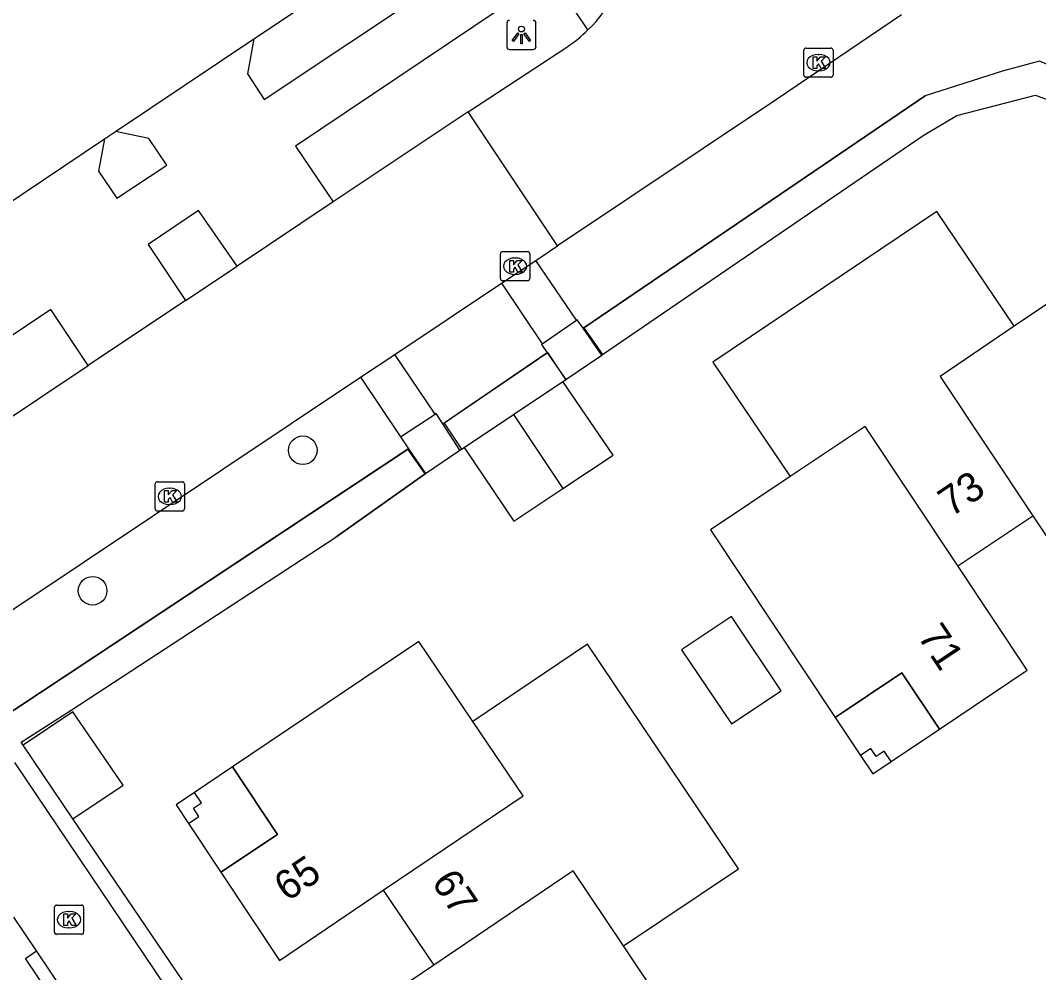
# Model space of a CAD drawing. Extents: x 158797 to 159887, y 384318 to 385255.
# Drawn here: x 159001.4 to 159036.2, y 384779 to 384811.56 of the extents above; entities that cross this region are included whole.
import ezdxf

# ---------------------------------------------------------------- set-up
doc = ezdxf.new("R2010")
doc.units = 0
for name, color, linetype in [('IMGEO_Boom', 7, 'Continuous'), ('IMGEO_Groenvoorziening', 7, 'Continuous'), ('IMGEO_Haag', 7, 'Continuous'), ('IMGEO_Kolk', 7, 'Continuous'), ('IMGEO_Lichtpunt', 7, 'Continuous'), ('IMGEO_Pand', 7, 'Continuous'), ('IMGEO_Pand_nummerreeks', 7, 'Continuous'), ('IMGEO_Pand_overbouw', 7, 'Continuous'), ('IMGEO_Rijbaan_lokaal_open', 7, 'Continuous'), ('IMGEO_Voetpad_halfverhard', 7, 'Continuous'), ('IMGEO_Voetpad_op_trap', 7, 'Continuous'), ('IMGEO_Voetpad_open', 7, 'Continuous')]:
    doc.layers.add(name, color=color, linetype=linetype)

msp = doc.modelspace()

# ---------------------------------------------------------------- linework, layer by layer
at = {"layer": 'IMGEO_Boom'}
for centre in [(159011.051, 384796.86), (159003.866, 384792.057)]:
    msp.add_circle(centre, 0.489, dxfattribs=at)
at = {"layer": 'IMGEO_Groenvoorziening'}
for points in [[(159009.377, 384810.926), (159017.413, 384816.287)], [(159020.652, 384801.049), (159032.324, 384808.976)], [(159004.276, 384807.505), (159004.651, 384807.756)], [(159021.296, 384800.132), (159032.252, 384807.623)], [(159020.629, 384801.033), (159020.652, 384801.049)], [(159015.841, 384797.76), (159019.404, 384800.195)], [(159021.272, 384800.116), (159021.296, 384800.132)], [(159019.944, 384799.207), (159020.038, 384799.279)], [(159000.358, 384787.442), (159014.663, 384796.914)], [(159016.423, 384796.864), (159016.474, 384796.898)], [(159016.474, 384796.898), (159016.566, 384796.959)], [(159015.233, 384796.058), (159012.184, 384793.891)], [(159015.24, 384796.063), (159015.233, 384796.058)]]:
    msp.add_lwpolyline(points, dxfattribs=at)
at = {"layer": 'IMGEO_Haag'}
for points in [[(159054.94, 384785.511), (159048.388, 384795.478), (159039.921, 384807.879), (159038.383, 384809.274), (159036.23, 384810.161), (159035.003, 384809.839), (159032.324, 384808.976)], [(159032.324, 384808.976), (159020.652, 384801.049), (159020.652, 384801.049)], [(159032.252, 384807.623), (159033.406, 384808.303), (159036.091, 384809.007), (159037.9, 384808.326), (159039.065, 384807.197), (159040.826, 384804.435), (159042.242, 384802.291)], [(159021.296, 384800.132), (159021.296, 384800.132), (159032.252, 384807.623)], [(159020.652, 384801.049), (159021.296, 384800.132)], [(159019.404, 384800.195), (159015.887, 384797.791), (159016.474, 384796.898)], [(159020.044, 384799.283), (159019.421, 384800.206), (159019.404, 384800.195)], [(159019.944, 384799.207), (159020.048, 384799.278), (159020.044, 384799.283)], [(159015.233, 384796.058), (159014.641, 384796.899), (159000.358, 384787.442)], [(159016.474, 384796.898), (159016.474, 384796.897), (159016.566, 384796.959)], [(159012.184, 384793.891), (159015.234, 384796.057), (159015.233, 384796.058)], [(159001.494, 384786.781), (159001.428, 384786.879), (159003.129, 384787.978), (159012.184, 384793.891)], [(159007.472, 384776.86), (159007.966, 384777.23), (159003.196, 384784.257)], [(159006.698, 384772.664), (159006.306, 384772.45), (159001.572, 384779.478), (159001.953, 384779.747)]]:
    msp.add_lwpolyline(points, dxfattribs=at)
at = {"layer": 'IMGEO_Kolk'}
for p, q in [((159028.174, 384809.686), (159028.174, 384810.538)), ((159028.249, 384810.612), (159029.101, 384810.612)), ((159028.662, 384810.392), (159028.687, 384810.392)), ((159029.175, 384810.538), (159029.175, 384809.686)), ((159028.685, 384809.832), (159028.66, 384809.832)), ((159029.101, 384809.612), (159028.249, 384809.612)), ((159017.806, 384802.728), (159017.806, 384803.58)), ((159017.881, 384803.654), (159018.733, 384803.654)), ((159018.294, 384803.434), (159018.319, 384803.434)), ((159018.807, 384803.58), (159018.807, 384802.728)), ((159018.317, 384802.874), (159018.292, 384802.874)), ((159018.733, 384802.654), (159017.881, 384802.654)), ((159006.082, 384795.783), (159006.934, 384795.783)), ((159006.007, 384794.857), (159006.007, 384795.709)), ((159006.495, 384795.563), (159006.52, 384795.563)), ((159007.008, 384795.709), (159007.008, 384794.857)), ((159006.934, 384794.783), (159006.082, 384794.783)), ((159006.518, 384795.003), (159006.493, 384795.003)), ((159002.56, 384780.384), (159002.56, 384781.236)), ((159002.635, 384781.31), (159003.487, 384781.31)), ((159003.561, 384781.236), (159003.561, 384780.384)), ((159003.048, 384781.09), (159003.073, 384781.09)), ((159003.071, 384780.53), (159003.046, 384780.53)), ((159003.487, 384780.31), (159002.635, 384780.31))]:
    msp.add_line(p, q, dxfattribs=at)
for points in [[(159028.174, 384809.686), (159028.174, 384810.538)], [(159028.249, 384810.612), (159029.101, 384810.612)], [(159029.175, 384810.538), (159029.175, 384809.686)], [(159028.495, 384810.312), (159028.618, 384810.312), (159028.618, 384810.161), (159028.748, 384810.312), (159028.912, 384810.312), (159028.766, 384810.161), (159028.919, 384809.912), (159028.767, 384809.912), (159028.682, 384810.076), (159028.618, 384810.009), (159028.618, 384809.912), (159028.495, 384809.912), (159028.495, 384810.312)], [(159029.101, 384809.612), (159028.249, 384809.612)], [(159017.806, 384802.728), (159017.806, 384803.58)], [(159017.881, 384803.654), (159018.733, 384803.654)], [(159018.807, 384803.58), (159018.807, 384802.728)], [(159018.127, 384803.354), (159018.25, 384803.354), (159018.25, 384803.203), (159018.38, 384803.354), (159018.544, 384803.354), (159018.398, 384803.203), (159018.551, 384802.954), (159018.399, 384802.954), (159018.314, 384803.118), (159018.25, 384803.051), (159018.25, 384802.954), (159018.127, 384802.954), (159018.127, 384803.354)], [(159018.733, 384802.654), (159017.881, 384802.654)], [(159006.082, 384795.783), (159006.934, 384795.783)], [(159006.007, 384794.857), (159006.007, 384795.709)], [(159006.328, 384795.483), (159006.451, 384795.483), (159006.451, 384795.332), (159006.581, 384795.483), (159006.745, 384795.483), (159006.599, 384795.332), (159006.752, 384795.083), (159006.6, 384795.083), (159006.515, 384795.247), (159006.451, 384795.18), (159006.451, 384795.083), (159006.328, 384795.083), (159006.328, 384795.483)], [(159007.008, 384795.709), (159007.008, 384794.857)], [(159006.934, 384794.783), (159006.082, 384794.783)], [(159002.56, 384780.384), (159002.56, 384781.236)], [(159002.635, 384781.31), (159003.487, 384781.31)], [(159003.561, 384781.236), (159003.561, 384780.384)], [(159002.881, 384781.01), (159003.004, 384781.01), (159003.004, 384780.859), (159003.134, 384781.01), (159003.298, 384781.01), (159003.152, 384780.859), (159003.305, 384780.61), (159003.153, 384780.61), (159003.068, 384780.774), (159003.004, 384780.707), (159003.004, 384780.61), (159002.881, 384780.61), (159002.881, 384781.01)], [(159003.487, 384780.31), (159002.635, 384780.31)]]:
    msp.add_lwpolyline(points, dxfattribs=at)
for centre, start, end in [((159028.251, 384810.536), 91.552, 178.448), ((159028.251, 384810.536), 91.552, 178.448), ((159029.099, 384810.536), 1.552, 88.448), ((159029.099, 384810.536), 1.552, 88.448), ((159028.251, 384809.688), 181.552, 268.448), ((159028.251, 384809.688), 181.552, 268.448), ((159029.099, 384809.688), 271.552, 358.448), ((159029.099, 384809.688), 271.552, 358.448), ((159017.883, 384803.578), 91.552, 178.448), ((159017.883, 384803.578), 91.552, 178.448), ((159018.731, 384803.578), 1.552, 88.448), ((159018.731, 384803.578), 1.552, 88.448), ((159017.883, 384802.73), 181.552, 268.448), ((159017.883, 384802.73), 181.552, 268.448), ((159018.731, 384802.73), 271.552, 358.448), ((159018.731, 384802.73), 271.552, 358.448), ((159006.084, 384795.707), 91.552, 178.448), ((159006.084, 384795.707), 91.552, 178.448), ((159006.932, 384795.707), 1.552, 88.448), ((159006.932, 384795.707), 1.552, 88.448), ((159006.084, 384794.859), 181.552, 268.448), ((159006.084, 384794.859), 181.552, 268.448), ((159006.932, 384794.859), 271.552, 358.448), ((159006.932, 384794.859), 271.552, 358.448), ((159002.637, 384781.234), 91.552, 178.448), ((159002.637, 384781.234), 91.552, 178.448), ((159003.485, 384781.234), 1.552, 88.448), ((159003.485, 384781.234), 1.552, 88.448), ((159002.637, 384780.386), 181.552, 268.448), ((159002.637, 384780.386), 181.552, 268.448), ((159003.485, 384780.386), 271.552, 358.448), ((159003.485, 384780.386), 271.552, 358.448)]:
    msp.add_arc(centre, 0.0765, start, end, dxfattribs=at)
for centre, major_axis, ratio, start_param, end_param in [((159028.661, 384810.112), (-0.387, 0.002), 0.722429, 4.712389, 7.853982), ((159028.686, 384810.112), (-0.39, 0.002), 0.717154, 1.570796, 4.712389), ((159018.293, 384803.154), (-0.387, 0.002), 0.722429, 4.712389, 7.853982), ((159018.318, 384803.154), (-0.39, 0.002), 0.717154, 1.570796, 4.712389), ((159006.494, 384795.283), (-0.387, 0.002), 0.722429, 4.712389, 7.853982), ((159006.519, 384795.283), (-0.39, 0.002), 0.717154, 1.570796, 4.712389), ((159003.047, 384780.81), (-0.387, 0.002), 0.722429, 4.712389, 7.853982), ((159003.072, 384780.81), (-0.39, 0.002), 0.717154, 1.570796, 4.712389)]:
    msp.add_ellipse(centre, major_axis=major_axis, ratio=ratio, start_param=start_param, end_param=end_param, dxfattribs=at)
at = {"layer": 'IMGEO_Lichtpunt'}
for p, q in [((159018.025, 384811.464), (159018.025, 384810.657)), ((159018.025, 384811.464), (159018.025, 384810.657)), ((159019.021, 384810.657), (159019.021, 384811.464)), ((159019.021, 384810.657), (159019.021, 384811.464)), ((159018.119, 384810.563), (159018.927, 384810.563)), ((159018.119, 384810.563), (159018.927, 384810.563))]:
    msp.add_line(p, q, dxfattribs=at)
for points in [[(159018.399, 384811.128), (159018.438, 384811.1), (159018.25, 384810.838), (159018.212, 384810.865), (159018.399, 384811.128)], [(159018.501, 384811.08), (159018.548, 384811.08), (159018.548, 384810.758), (159018.501, 384810.758), (159018.501, 384811.08)], [(159018.611, 384811.1), (159018.649, 384811.127), (159018.836, 384810.865), (159018.797, 384810.837), (159018.611, 384811.1)]]:
    msp.add_lwpolyline(points, dxfattribs=at)
msp.add_circle((159018.524, 384811.262), 0.0994, dxfattribs=at)
for centre, start, end in [((159018.119, 384811.464), 90, 180), ((159018.119, 384811.464), 90, 180), ((159018.927, 384811.464), 0, 90), ((159018.927, 384811.464), 0, 90), ((159018.119, 384810.657), 180, 270), ((159018.119, 384810.657), 180, 270), ((159018.927, 384810.657), 270, 0), ((159018.927, 384810.657), 270, 360)]:
    msp.add_arc(centre, 0.0946, start, end, dxfattribs=at)
at = {"layer": 'IMGEO_Pand'}
for points in [[(159035.367, 384801.1), (159032.717, 384805.025), (159025.068, 384799.867), (159027.704, 384795.959)], [(159036.001, 384794.621), (159037.117, 384792.943), (159038.371, 384791.056), (159041.411, 384793.097), (159040.118, 384795.024), (159042.389, 384796.548), (159038.091, 384802.94), (159035.367, 384801.1)], [(159035.367, 384801.1), (159032.832, 384799.388), (159036.001, 384794.621)], [(159018.255, 384798.083), (159019.944, 384799.207)], [(159019.942, 384795.548), (159021.654, 384796.689), (159019.944, 384799.207)], [(159016.566, 384796.959), (159018.255, 384798.083)], [(159018.255, 384798.083), (159019.942, 384795.548)], [(159033.442, 384792.905), (159030.269, 384797.677), (159027.704, 384795.959)], [(159016.566, 384796.959), (159018.267, 384794.431), (159019.942, 384795.548)], [(159027.704, 384795.959), (159024.981, 384794.136), (159029.248, 384787.727), (159031.53, 384789.246), (159032.809, 384787.324), (159035.813, 384789.339), (159033.442, 384792.905)], [(159033.442, 384792.905), (159036.001, 384794.621)], [(159025.706, 384791.179), (159023.996, 384790.039), (159025.699, 384787.507), (159027.397, 384788.639), (159025.706, 384791.179)], [(159016.863, 384787.589), (159015.019, 384790.32), (159008.645, 384786.031), (159010.181, 384783.723), (159008.249, 384782.438), (159010.258, 384779.42), (159013.803, 384781.818)], [(159022.012, 384779.912), (159025.946, 384782.554), (159020.783, 384790.227), (159016.863, 384787.589)], [(159003.196, 384784.257), (159004.913, 384785.406), (159003.196, 384787.922), (159001.494, 384786.781)], [(159013.803, 384781.818), (159018.578, 384785.048), (159016.863, 384787.589)], [(159003.196, 384784.257), (159001.494, 384786.781)], [(159031.165, 384786.219), (159030.925, 384786.577), (159030.653, 384786.394), (159030.471, 384786.667), (159030.113, 384786.428), (159030.534, 384785.795), (159031.165, 384786.219)], [(159007.351, 384785.16), (159006.72, 384784.736), (159007.141, 384784.103), (159007.5, 384784.342), (159007.316, 384784.619), (159007.591, 384784.804), (159007.351, 384785.16)], [(159022.012, 384779.912), (159020.295, 384782.477), (159015.525, 384779.251)], [(159013.803, 384781.818), (159015.525, 384779.251)], [(159015.525, 384779.251), (159011.97, 384776.847), (159013.959, 384773.858), (159015.904, 384775.16), (159017.431, 384772.878), (159019.086, 384773.986), (159019.881, 384772.794), (159024.633, 384775.996), (159022.012, 384779.912)]]:
    msp.add_lwpolyline(points, dxfattribs=at)
at = {"layer": 'IMGEO_Pand_overbouw'}
for points in [[(159032.809, 384787.324), (159031.53, 384789.246), (159029.248, 384787.727), (159030.113, 384786.428), (159030.534, 384785.795), (159031.165, 384786.219)], [(159007.141, 384784.103), (159008.249, 384782.438), (159010.181, 384783.723), (159008.645, 384786.031), (159007.351, 384785.16), (159006.72, 384784.736)]]:
    msp.add_lwpolyline(points, close=True, dxfattribs=at)
at = {"layer": 'IMGEO_Rijbaan_lokaal_open'}
for points in [[(159031.519, 384811.747), (159027.247, 384808.855), (159019.758, 384803.849)], [(159016.698, 384808.435), (159020.075, 384810.639)], [(159016.698, 384808.435), (159012.089, 384805.353)], [(159019.758, 384803.849), (159016.698, 384808.435)], [(159012.089, 384805.353), (159008.803, 384803.157)], [(159019.016, 384803.354), (159019.758, 384803.849)], [(159007.039, 384801.977), (159008.803, 384803.157)], [(159017.839, 384802.568), (159019.016, 384803.354)], [(159014.202, 384800.14), (159017.839, 384802.568)], [(159007.039, 384801.977), (159003.718, 384799.757)], [(159013.024, 384799.354), (159014.202, 384800.14)], [(158989.606, 384790.314), (158990.441, 384790.89), (158992.111, 384791.996), (159003.718, 384799.757)], [(158998.833, 384789.88), (159013.024, 384799.354)], [(159001.202, 384786.186), (159007.472, 384776.86)], [(159001.953, 384779.747), (159001.18, 384780.902)], [(159006.698, 384772.664), (159001.953, 384779.747)]]:
    msp.add_lwpolyline(points, dxfattribs=at)
for centre, radius, start, end in [((159017.014, 384815.12), 5.426, 314.2134, 348.3243), ((159017.036, 384815.088), 5.387, 304.3357, 314.2863)]:
    msp.add_arc(centre, radius, start, end, dxfattribs=at)
at = {"layer": 'IMGEO_Voetpad_halfverhard'}
for points in [[(159020.404, 384801.304), (159019.016, 384803.354)], [(159017.839, 384802.568), (159019.23, 384800.496)], [(159019.23, 384800.496), (159020.404, 384801.304)], [(159015.571, 384798.091), (159014.202, 384800.14)], [(159013.024, 384799.354), (159014.388, 384797.32)], [(159014.388, 384797.32), (159015.571, 384798.091)]]:
    msp.add_lwpolyline(points, dxfattribs=at)
at = {"layer": 'IMGEO_Voetpad_op_trap'}
for points in [[(159020.629, 384801.033), (159020.428, 384801.32), (159020.404, 384801.304)], [(159021.272, 384800.116), (159020.629, 384801.033)], [(159019.23, 384800.496), (159019.207, 384800.48), (159019.404, 384800.195)], [(159019.404, 384800.195), (159019.404, 384800.195)], [(159019.404, 384800.195), (159020.038, 384799.279)], [(159020.044, 384799.283), (159021.272, 384800.116)], [(159020.038, 384799.279), (159020.044, 384799.283)], [(159015.841, 384797.76), (159015.61, 384798.116), (159015.571, 384798.091)], [(159016.423, 384796.864), (159015.841, 384797.76)], [(159014.388, 384797.32), (159014.663, 384796.914)], [(159014.663, 384796.914), (159015.24, 384796.063)], [(159015.24, 384796.063), (159016.423, 384796.864)]]:
    msp.add_lwpolyline(points, dxfattribs=at)
at = {"layer": 'IMGEO_Voetpad_open'}
for points in [[(159009.377, 384810.926), (159009.166, 384809.736), (159009.733, 384808.852), (159018.485, 384814.69), (159017.413, 384816.287)], [(159020.798, 384811.231), (159019.531, 384813.127), (159010.806, 384807.256), (159012.089, 384805.353)], [(159004.651, 384807.756), (159009.377, 384810.926)], [(159004.276, 384807.505), (159004.063, 384806.402), (159004.694, 384805.479), (159006.401, 384806.61), (159005.791, 384807.521), (159004.651, 384807.756)], [(158999.365, 384804.211), (159004.276, 384807.505)], [(159008.803, 384803.157), (159007.481, 384805.054), (159005.766, 384803.9), (159007.039, 384801.977)], [(159003.718, 384799.757), (159002.436, 384801.677), (158984.942, 384789.937), (158983.381, 384787.528), (158985.366, 384786.269)]]:
    msp.add_lwpolyline(points, dxfattribs=at)

# ---------------------------------------------------------------- texts
at = {"layer": 'IMGEO_Pand_nummerreeks'}
for s, rotation, p in [('73', 33.8446, (159033.21, 384794.556)), ('71', 303.621, (159032.039, 384790.499)), ('65', 34.0738, (159010.517, 384781.406)), ('67', 303.8559, (159015.426, 384782.092))]:
    msp.add_text(s, height=1, rotation=rotation, dxfattribs=at).set_placement(p)

doc.saveas('drawing.dxf')
